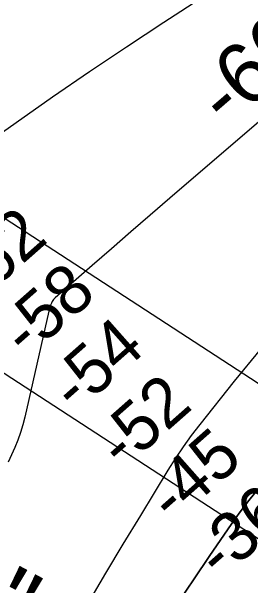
# Model space of a CAD drawing. Extents: x 3297772 to 3335630, y 634068 to 659439.
# Drawn here: x 3313325 to 3313650, y 656454 to 657234 of the extents above; entities that cross this region are included whole.
import ezdxf

# ---------------------------------------------------------------- set-up
doc = ezdxf.new("R2010")
doc.units = 0
for name, color, linetype in [('V-CHAN-NAID', 7, 'Continuous'), ('V-RIVR-RANG', 7, 'Continuous'), ('V-TOPO-DPTH', 7, 'Continuous'), ('V-TOPO-MAJR', 7, 'Continuous'), ('V-TOPO-MINR', 7, 'Continuous'), ('V-TOPO-MINR-IDEN', 7, 'Continuous'), ('V-UTIL-IDEN', 7, 'Continuous'), ('V-UTIL-LINE', 7, 'Continuous')]:
    doc.layers.add(name, color=color, linetype=linetype)

msp = doc.modelspace()

# ---------------------------------------------------------------- linework, layer by layer
at = {"layer": 'V-TOPO-DPTH'}
for points in [[(3313552.84, 656432.81), (3313573.25, 656463.43), (3313593.91, 656493.9), (3313624.58, 656538.58), (3313630.17, 656546.52), (3313635.88, 656554.38), (3313641.77, 656562.1), (3313647.77, 656569.73), (3313728.68, 656670.09)], [(3313728.68, 656670.09), (3313647.77, 656569.73), (3313641.77, 656562.1), (3313635.88, 656554.38), (3313630.17, 656546.52), (3313624.58, 656538.58), (3313593.91, 656493.9), (3313573.25, 656463.43), (3313552.84, 656432.81)]]:
    msp.add_lwpolyline(points, dxfattribs=at)
at = {"layer": 'V-TOPO-MAJR'}
msp.add_lwpolyline([(3313663.59, 656775.46), (3313627.88, 656731.78), (3313581.06, 656673.17), (3313569.54, 656658.17), (3313558.43, 656642.89), (3313547.91, 656627.19), (3313537.79, 656611.21), (3313500.47, 656549.65), (3313476.82, 656510.43), (3313453.29, 656471.14), (3313429.94, 656431.74)], dxfattribs=at)
at = {"layer": 'V-TOPO-MINR'}
for points in [[(3313257.16, 657030.7), (3313331.6, 657083.38), (3313381.28, 657118.09), (3313431.23, 657152.39), (3313481.59, 657186.09), (3313532.23, 657219.38), (3313934.07, 657480.17), (3313937.77, 657482.65), (3313941.39, 657485.26), (3313944.94, 657487.96), (3313948.41, 657490.76), (3314133.42, 657643.09)], [(3313994.34, 657370.14), (3313540.33, 656980.22), (3313513.89, 656957.46), (3313487.49, 656934.65), (3313461.15, 656911.79), (3313434.84, 656888.88), (3313384.75, 656845.15), (3313383.59, 656844.02), (3313382.54, 656842.8), (3313380.86, 656840.05), (3313379.74, 656837.75), (3313378.57, 656835.09), (3313377.52, 656832.39), (3313376.66, 656829.62), (3313375.92, 656826.81), (3313343.33, 656683.15), (3313340.62, 656672.58), (3313337.54, 656662.13), (3313333.89, 656651.87), (3313329.86, 656641.72), (3313325.49, 656631.7), (3313321.06, 656621.7)], [(3313552.84, 656432.81), (3313573.25, 656463.43), (3313593.91, 656493.9), (3313624.58, 656538.58), (3313630.17, 656546.52), (3313635.88, 656554.38), (3313641.77, 656562.1), (3313647.77, 656569.73), (3313728.68, 656670.09)]]:
    msp.add_lwpolyline(points, dxfattribs=at)
at = {"layer": 'V-UTIL-LINE'}
for p, q in [((3312534.44, 657461.43), (3315211.93, 655719.78)), ((3315040.5, 655619.96), (3312469.7, 657292.41))]:
    msp.add_line(p, q, dxfattribs=at)

# ---------------------------------------------------------------- texts
at = {"layer": 'V-CHAN-NAID'}
msp.add_text('RELIANCE "211" (209.4)', height=100, rotation=331.8301, dxfattribs=at).set_placement((3312423.34, 656856.7))
at = {"layer": 'V-RIVR-RANG'}
for s, p in [('-62', (3313279.9, 656836.97)), ('-58', (3313345.89, 656761.84)), ('-54', (3313412.48, 656687.23)), ('-52', (3313476.29, 656610.17)), ('-45', (3313544.66, 656537.13)), ('-36', (3313609.07, 656460.6))]:
    msp.add_text(s, height=67, rotation=41.43417, dxfattribs=at).set_placement(p)
at = {"layer": 'V-TOPO-MINR-IDEN'}
msp.add_text('-60', height=83, rotation=40.65751, dxfattribs=at).set_placement((3313617.7, 657074.02))
at = {"layer": 'V-UTIL-IDEN'}
msp.add_text('TEXACO INC. PIPELINE', height=82.9998, rotation=333.71499, dxfattribs=at).set_placement((3312447.4, 656465.3))

doc.saveas('drawing.dxf')
